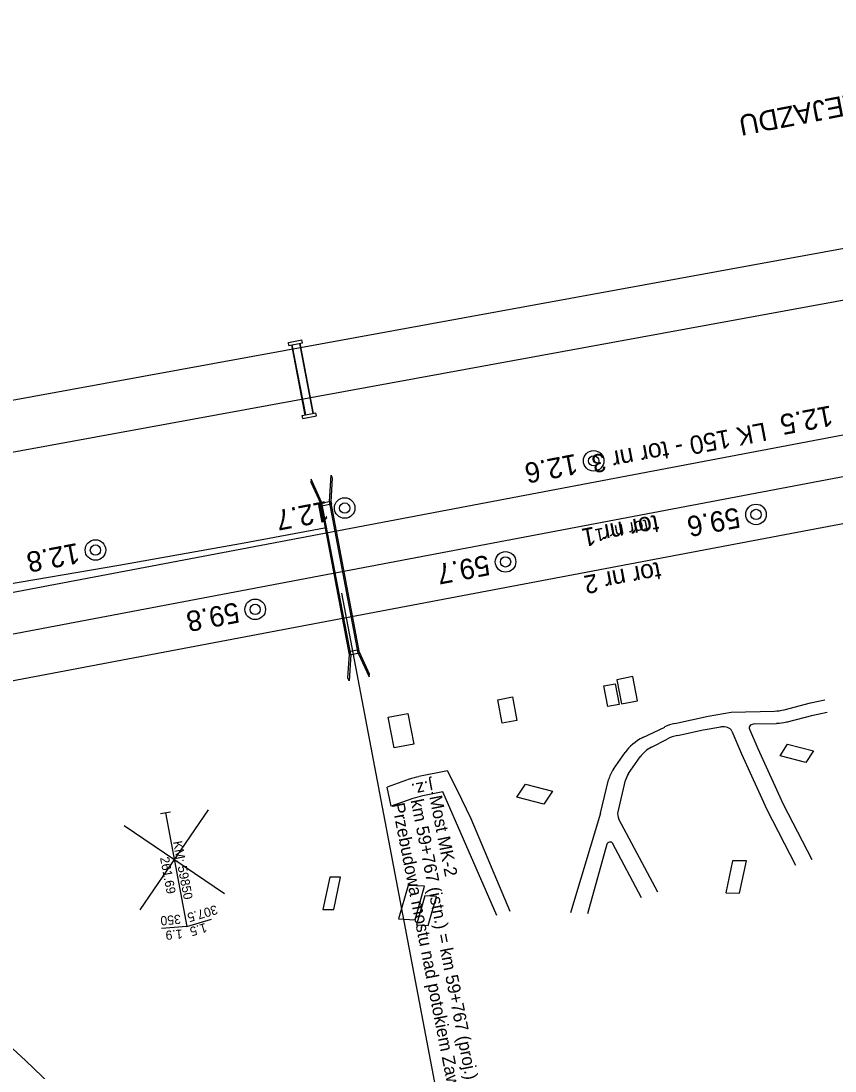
# Model space of a CAD drawing. Extents: x 6541740 to 6566395, y 5525066 to 5530361.
# Drawn here: x 6557595.3 to 6557675.1, y 5526197.9 to 5526300.9 of the extents above; entities that cross this region are included whole.
import ezdxf

# ---------------------------------------------------------------- set-up
doc = ezdxf.new("R2010")
doc.units = 0
for name, color, linetype in [('Domyślna', 7, 'Continuous'), ('ps_wymiarowanie', 7, 'Continuous'), ('TOR_PRZEK_P-komponent', 7, 'Continuous'), ('TOR_PRZEK_P-teren istniejacy', 7, 'Continuous'), ('TOR_PRZEK_P-uklad odniesienia', 7, 'Continuous'), ('TOR_PS_ODW-odwodnienie liniowe', 7, 'Continuous'), ('TOR_PS_ODW-osadniki', 7, 'Continuous'), ('TOR_PS_OPIS_O-opisy odwodnienia', 7, 'Continuous'), ('TOR_PS_OPIS_T-opis geometrii-wzdluz_cz torowa', 7, 'Continuous'), ('TOR_PS_OPIS_T-symbole geometrii', 7, 'Continuous'), ('TOR_PS_T-rowy otwarte nieumocnione', 7, 'Continuous'), ('TOR_PS_T-wypelnienia', 7, 'Continuous'), ('TOR_RAMKI-ramka+tabelka 1', 7, 'Continuous'), ('TOR_W-warstwa dodatkowa 2', 7, 'Continuous')]:
    doc.layers.add(name, color=color, linetype=linetype)

# ---------------------------------------------------------------- blocks, each defined once
blk = doc.blocks.new('4010_1')
at = {"layer": 'Domyślna'}
for radius in [0.75, 0.375]:
    blk.add_circle((0, 0), radius, dxfattribs=at)

msp = doc.modelspace()

# ---------------------------------------------------------------- linework, layer by layer
at = {"layer": 'ps_wymiarowanie'}
for points in [[(6557653.93, 5526233.88), (6557652.83, 5526233.67), (6557652.44, 5526235.71), (6557653.54, 5526235.92)], [(6557653.93, 5526233.88), (6557652.83, 5526233.67), (6557652.44, 5526235.71), (6557653.54, 5526235.92)], [(6557654.16, 5526233.94), (6557655.74, 5526234.24), (6557655.29, 5526236.61), (6557653.71, 5526236.31)], [(6557654.16, 5526233.94), (6557655.74, 5526234.24), (6557655.29, 5526236.61), (6557653.71, 5526236.31)], [(6557643.91, 5526232.32), (6557642.46, 5526232.05), (6557642.02, 5526234.35), (6557643.47, 5526234.63)], [(6557643.91, 5526232.32), (6557642.46, 5526232.05), (6557642.02, 5526234.35), (6557643.47, 5526234.63)], [(6557633.78, 5526229.99), (6557631.86, 5526229.63), (6557631.29, 5526232.63), (6557633.21, 5526233)], [(6557633.78, 5526229.99), (6557631.86, 5526229.63), (6557631.29, 5526232.63), (6557633.21, 5526233)], [(6557672.99, 5526229.35), (6557672.26, 5526228.2), (6557669.72, 5526228.84), (6557670.45, 5526229.98)], [(6557672.99, 5526229.35), (6557672.26, 5526228.2), (6557669.72, 5526228.84), (6557670.45, 5526229.98)], [(6557647.39, 5526225.38), (6557646.55, 5526224.09), (6557643.89, 5526224.78), (6557644.73, 5526226.07)], [(6557647.39, 5526225.38), (6557646.55, 5526224.09), (6557643.89, 5526224.78), (6557644.73, 5526226.07)], [(6557665.06, 5526218.56), (6557664.39, 5526215.4), (6557665.75, 5526215.38), (6557666.42, 5526218.54)], [(6557665.06, 5526218.56), (6557664.39, 5526215.4), (6557665.75, 5526215.38), (6557666.42, 5526218.54)], [(6557625.54, 5526216.95), (6557624.87, 5526213.78), (6557625.94, 5526213.77), (6557626.61, 5526216.93)], [(6557625.54, 5526216.95), (6557624.87, 5526213.78), (6557625.94, 5526213.77), (6557626.61, 5526216.93)], [(6557633.23, 5526216.14), (6557632.29, 5526212.86), (6557633.91, 5526212.77), (6557634.85, 5526216.06)], [(6557633.23, 5526216.14), (6557632.29, 5526212.86), (6557633.91, 5526212.77), (6557634.85, 5526216.06)], [(6557634.86, 5526215.12), (6557634.05, 5526212.25), (6557635.19, 5526212.19), (6557636.01, 5526215.06)], [(6557634.86, 5526215.12), (6557634.05, 5526212.25), (6557635.19, 5526212.19), (6557636.01, 5526215.06)]]:
    msp.add_lwpolyline(points, close=True, dxfattribs=at)
for centre, major_axis, start_param, end_param in [((6557664.02, 5526230.98), (0.983, 0.186), 0.157738, 1.538796), ((6557664.02, 5526230.98), (0.983, 0.186), 0.157738, 1.538796), ((6557635.03, 5526223.38), (-4.91, -0.93), 4.733349, 4.92591), ((6557635.03, 5526223.38), (-4.91, -0.93), 4.733349, 4.92591), ((6557655.77, 5526223.3), (-1.97, -0.37), 5.977994, 6.497958), ((6557655.77, 5526223.3), (-1.97, -0.37), 5.977994, 6.497958), ((6557653.01, 5526220.17), (0.295, 0.056), 0.214772, 2.80954), ((6557653.01, 5526220.17), (0.295, 0.056), 0.214772, 2.80954)]:
    msp.add_ellipse(centre, major_axis=major_axis, ratio=0.7, start_param=start_param, end_param=end_param, dxfattribs=at)
at = {"layer": 'TOR_PRZEK_P-komponent'}
for p, q in [((6557431.34, 5526213.97), (6557890.08, 5526300.92)), ((6557887.09, 5526296.24), (6557489.21, 5526220.82)), ((6557816.59, 5526278.29), (6557431.96, 5526205.38))]:
    msp.add_line(p, q, dxfattribs=at)
msp.add_ellipse((6557557.71, 5526118.36), major_axis=(-19.26, 100.03), ratio=0.728859, start_param=4.490747, end_param=6.139872, dxfattribs=at)
at = {"layer": 'TOR_PRZEK_P-uklad odniesienia'}
for p, q in [((6557606.96, 5526213.74), (6557613.65, 5526223.56)), ((6557606.96, 5526213.74), (6557613.65, 5526223.56)), ((6557615.21, 5526215.3), (6557605.39, 5526221.99)), ((6557615.21, 5526215.3), (6557605.39, 5526221.99))]:
    msp.add_line(p, q, dxfattribs=at)
at = {"layer": 'TOR_PS_ODW-osadniki'}
for p, q in [((6557609.93, 5526223.33), (6557608.94, 5526223.15)), ((6557609.93, 5526223.33), (6557608.94, 5526223.15)), ((6557609.44, 5526223.24), (6557611.54, 5526212.11)), ((6557609.44, 5526223.24), (6557611.54, 5526212.11)), ((6557611.54, 5526212.11), (6557609.04, 5526211.89)), ((6557611.54, 5526212.11), (6557609.04, 5526211.89)), ((6557611.54, 5526212.11), (6557613.95, 5526212.82)), ((6557611.54, 5526212.11), (6557613.95, 5526212.82))]:
    msp.add_line(p, q, dxfattribs=at)
at = {"layer": 'TOR_PS_OPIS_T-opis geometrii-wzdluz_cz torowa'}
msp.add_line((6557626.71, 5526244.81), (6557636.41, 5526193.65), dxfattribs=at)
at = {"layer": 'TOR_PS_OPIS_T-symbole geometrii'}
for p, q in [((6557575.4, 5526260.25), (6557710.12, 5526284.9)), ((6557575.4, 5526260.25), (6557710.12, 5526284.9)), ((6557579.2, 5526255.86), (6557711.04, 5526279.98)), ((6557579.2, 5526255.86), (6557711.04, 5526279.98))]:
    msp.add_line(p, q, dxfattribs=at)
at = {"layer": 'TOR_PS_T-rowy otwarte nieumocnione'}
msp.add_lwpolyline([(6557625.04, 5526251.19), (6557617.14, 5526249.7), (6557604.84, 5526247.52), (6557592.55, 5526245.41), (6557580.12, 5526243.33)], dxfattribs=at)
msp.add_lwpolyline([(6557625.04, 5526251.19), (6557617.14, 5526249.7), (6557604.84, 5526247.52), (6557592.55, 5526245.41), (6557580.12, 5526243.33)], dxfattribs=at)
at = {"layer": 'TOR_PS_T-wypelnienia'}
for p, q in [((6557656.27, 5526230.65), (6557658.4, 5526231.67)), ((6557656.27, 5526230.65), (6557658.4, 5526231.67)), ((6557653.37, 5526227.52), (6557654.51, 5526229.17)), ((6557653.37, 5526227.52), (6557654.51, 5526229.17)), ((6557652.11, 5526223.22), (6557652.9, 5526226.5)), ((6557652.11, 5526223.22), (6557652.9, 5526226.5)), ((6557631.57, 5526223.9), (6557631.17, 5526225.78)), ((6557631.57, 5526223.9), (6557631.17, 5526225.78)), ((6557641.92, 5526213.17), (6557636.63, 5526225.3)), ((6557641.92, 5526213.17), (6557636.63, 5526225.3)), ((6557652.11, 5526223.22), (6557649.17, 5526213.45)), ((6557652.11, 5526223.22), (6557649.17, 5526213.45)), ((6557656.14, 5526214.91), (6557653.28, 5526220.27)), ((6557656.14, 5526214.91), (6557653.28, 5526220.27)), ((6557652.71, 5526220.19), (6557650.82, 5526213.36)), ((6557652.71, 5526220.19), (6557650.82, 5526213.36))]:
    msp.add_line(p, q, dxfattribs=at)
for points in [[(6557670.11, 5526233.37), (6557672.71, 5526234.04), (6557674.1, 5526234.33)], [(6557670.11, 5526233.37), (6557672.71, 5526234.04), (6557674.1, 5526234.33)], [(6557659.4, 5526232.03), (6557662.68, 5526232.75), (6557664.92, 5526233.13), (6557669.16, 5526233.23)], [(6557659.4, 5526232.03), (6557662.68, 5526232.75), (6557664.92, 5526233.13), (6557669.16, 5526233.23)], [(6557670.33, 5526232.16), (6557672.95, 5526232.84), (6557674.33, 5526233.13)], [(6557670.33, 5526232.16), (6557672.95, 5526232.84), (6557674.33, 5526233.13)], [(6557659.65, 5526230.84), (6557662.17, 5526231.39), (6557662.17, 5526231.39), (6557663.92, 5526231.68)], [(6557659.65, 5526230.84), (6557662.17, 5526231.39), (6557662.17, 5526231.39), (6557663.92, 5526231.68)], [(6557667.23, 5526231.98), (6557669.38, 5526232.03)], [(6557667.23, 5526231.98), (6557669.38, 5526232.03)], [(6557664.97, 5526231.27), (6557665.93, 5526229.05), (6557668.41, 5526223.59), (6557671.24, 5526218.12)], [(6557664.97, 5526231.27), (6557665.93, 5526229.05), (6557668.41, 5526223.59), (6557671.24, 5526218.12)], [(6557666.71, 5526231.47), (6557667.55, 5526229.55), (6557670.01, 5526224.11), (6557672.83, 5526218.67)], [(6557666.71, 5526231.47), (6557667.55, 5526229.55), (6557670.01, 5526224.11), (6557672.83, 5526218.67)], [(6557657.12, 5526229.69), (6557658.65, 5526230.48)], [(6557657.12, 5526229.69), (6557658.65, 5526230.48)], [(6557654.86, 5526227.1), (6557656, 5526228.75)], [(6557654.86, 5526227.1), (6557656, 5526228.75)], [(6557633.35, 5526226.55), (6557631.17, 5526225.78)], [(6557633.35, 5526226.55), (6557631.17, 5526225.78)], [(6557643.25, 5526213.58), (6557639.4, 5526222.65), (6557638.04, 5526225.51), (6557637.1, 5526227.38), (6557634.28, 5526226.8)], [(6557643.25, 5526213.58), (6557639.4, 5526222.65), (6557638.04, 5526225.51), (6557637.1, 5526227.38), (6557634.28, 5526226.8)], [(6557653.82, 5526223.36), (6557654.56, 5526226.45)], [(6557653.82, 5526223.36), (6557654.56, 5526226.45)], [(6557633.71, 5526224.65), (6557631.57, 5526223.9)], [(6557633.71, 5526224.65), (6557631.57, 5526223.9)], [(6557636.63, 5526225.3), (6557636.63, 5526225.3), (6557636.63, 5526225.3), (6557634.68, 5526224.91)], [(6557636.63, 5526225.3), (6557636.63, 5526225.3), (6557636.63, 5526225.3), (6557634.68, 5526224.91)], [(6557657.72, 5526215.46), (6557653.91, 5526222.64)], [(6557657.72, 5526215.46), (6557653.91, 5526222.64)]]:
    msp.add_lwpolyline(points, dxfattribs=at)
for centre, major_axis, start_param, end_param in [((6557669.45, 5526235.37), (2.95, 0.56), 4.483771, 4.806258), ((6557669.45, 5526235.37), (2.95, 0.56), 4.483771, 4.806258), ((6557659.91, 5526229.99), (-2.95, -0.56), 4.753113, 5.11399), ((6557659.91, 5526229.99), (-2.95, -0.56), 4.753113, 5.11399), ((6557667.18, 5526231.62), (-0.491, -0.093), 4.483771, 6.440923), ((6557667.18, 5526231.62), (-0.491, -0.093), 4.483771, 6.440923), ((6557669.67, 5526234.17), (2.95, 0.56), 4.483771, 4.806258), ((6557669.67, 5526234.17), (2.95, 0.56), 4.483771, 4.806258), ((6557658.63, 5526228.01), (-4.62, -0.87), 5.11399, 5.666364), ((6557658.63, 5526228.01), (-4.62, -0.87), 5.11399, 5.666364), ((6557660.16, 5526228.8), (-2.95, -0.56), 4.753113, 5.11399), ((6557660.16, 5526228.8), (-2.95, -0.56), 4.753113, 5.11399), ((6557658.63, 5526228.01), (-2.95, -0.56), 5.11399, 5.666364), ((6557658.63, 5526228.01), (-2.95, -0.56), 5.11399, 5.666364), ((6557657.49, 5526226.36), (-4.62, -0.87), 5.666364, 5.977994), ((6557657.49, 5526226.36), (-4.62, -0.87), 5.666364, 5.977994), ((6557657.49, 5526226.36), (-2.95, -0.56), 5.666364, 5.977994), ((6557657.49, 5526226.36), (-2.95, -0.56), 5.666364, 5.977994), ((6557635.38, 5526221.48), (-4.91, -0.93), 4.722835, 4.92591), ((6557635.38, 5526221.48), (-4.91, -0.93), 4.722835, 4.92591)]:
    msp.add_ellipse(centre, major_axis=major_axis, ratio=0.7, start_param=start_param, end_param=end_param, dxfattribs=at)
at = {"layer": 'TOR_W-warstwa dodatkowa 2'}
for p, q in [((6557621.79, 5526269.15), (6557623.09, 5526262.27)), ((6557621.79, 5526269.15), (6557623.09, 5526262.27)), ((6557623.94, 5526262.43), (6557622.64, 5526269.31)), ((6557623.94, 5526262.43), (6557622.64, 5526269.31)), ((6557627.48, 5526238.75), (6557624.66, 5526253.64)), ((6557627.48, 5526238.75), (6557624.66, 5526253.64)), ((6557627.6, 5526238.77), (6557624.78, 5526253.66)), ((6557627.6, 5526238.77), (6557624.78, 5526253.66)), ((6557628.34, 5526238.91), (6557625.52, 5526253.8)), ((6557628.34, 5526238.91), (6557625.52, 5526253.8)), ((6557628.46, 5526238.94), (6557625.64, 5526253.82)), ((6557628.46, 5526238.94), (6557625.64, 5526253.82))]:
    msp.add_line(p, q, dxfattribs=at)
for points in [[(6557621.54, 5526269.1), (6557621.49, 5526269.4), (6557622.82, 5526269.65)], [(6557621.54, 5526269.1), (6557621.49, 5526269.4), (6557622.82, 5526269.65)], [(6557622.88, 5526269.36), (6557622.82, 5526269.65)], [(6557622.88, 5526269.36), (6557622.82, 5526269.65)], [(6557621.54, 5526269.1), (6557622.88, 5526269.36)], [(6557621.54, 5526269.1), (6557622.88, 5526269.36)], [(6557621.84, 5526269.16), (6557623.15, 5526262.28)], [(6557621.84, 5526269.16), (6557623.15, 5526262.28)], [(6557622.58, 5526269.3), (6557623.89, 5526262.42)], [(6557622.58, 5526269.3), (6557623.89, 5526262.42)], [(6557622.85, 5526262.23), (6557624.19, 5526262.48)], [(6557622.85, 5526262.23), (6557624.19, 5526262.48)], [(6557624.24, 5526262.18), (6557624.19, 5526262.48)], [(6557624.24, 5526262.18), (6557624.19, 5526262.48)], [(6557622.9, 5526261.93), (6557622.85, 5526262.23)], [(6557622.9, 5526261.93), (6557622.85, 5526262.23)], [(6557622.9, 5526261.93), (6557624.24, 5526262.18)], [(6557622.9, 5526261.93), (6557624.24, 5526262.18)], [(6557625.52, 5526253.8), (6557625.67, 5526256.36), (6557625.79, 5526256.09), (6557625.66, 5526253.76)], [(6557625.52, 5526253.8), (6557625.67, 5526256.36), (6557625.79, 5526256.09), (6557625.66, 5526253.76)], [(6557624.78, 5526253.66), (6557623.71, 5526255.99), (6557623.69, 5526255.7), (6557624.67, 5526253.57)], [(6557624.78, 5526253.66), (6557623.71, 5526255.99), (6557623.69, 5526255.7), (6557624.67, 5526253.57)], [(6557627.6, 5526238.77), (6557627.46, 5526236.21), (6557627.33, 5526236.48), (6557627.47, 5526238.81)], [(6557627.6, 5526238.77), (6557627.46, 5526236.21), (6557627.33, 5526236.48), (6557627.47, 5526238.81)], [(6557628.34, 5526238.91), (6557629.42, 5526236.58), (6557629.43, 5526236.87), (6557628.45, 5526239)], [(6557628.34, 5526238.91), (6557629.42, 5526236.58), (6557629.43, 5526236.87), (6557628.45, 5526239)]]:
    msp.add_lwpolyline(points, dxfattribs=at)
for points in [[(6557624.66, 5526253.64), (6557625.64, 5526253.82), (6557625.7, 5526253.53), (6557624.72, 5526253.34)], [(6557624.66, 5526253.64), (6557625.64, 5526253.82), (6557625.7, 5526253.53), (6557624.72, 5526253.34)], [(6557627.48, 5526238.75), (6557628.46, 5526238.94), (6557628.41, 5526239.23), (6557627.43, 5526239.05)], [(6557627.48, 5526238.75), (6557628.46, 5526238.94), (6557628.41, 5526239.23), (6557627.43, 5526239.05)]]:
    msp.add_lwpolyline(points, close=True, dxfattribs=at)

# ---------------------------------------------------------------- block references
at = {"layer": 'TOR_RAMKI-ramka+tabelka 1', "xscale": 1.345963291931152, "yscale": 1.345963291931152}
for p in [(6557651.43, 5526257.78), (6557627.01, 5526253.15), (6557667.36, 5526252.52), (6557602.56, 5526249.03), (6557642.79, 5526247.87), (6557618.23, 5526243.21)]:
    msp.add_blockref('4010_1', p, dxfattribs=at)

# ---------------------------------------------------------------- texts
at = {"layer": 'TOR_PRZEK_P-teren istniejacy'}
for s, height, rotation, p in [('LIKWIDACJA PRZEJAZDU', 2, 190.9433, (6557697.48, 5526297.79)), ('j.z.', 1.251, 190.8742, (6557635.55, 5526226.46))]:
    msp.add_text(s, height=height, rotation=rotation, dxfattribs=at).set_placement(p)
at = {"layer": 'TOR_PS_ODW-odwodnienie liniowe'}
for s, p in [('LK 150 - tor nr 3', (6557668.21, 5526261.56)), ('tor nr 1', (6557657.64, 5526252.51)), ('tor nr 2', (6557657.85, 5526247.89))]:
    msp.add_text(s, height=1.8, rotation=190.7332, dxfattribs=at).set_placement(p)
at = {"layer": 'TOR_PS_ODW-osadniki'}
for s, rotation, p in [('KM: 59850', 280.7216, (6557610.16, 5526220.41)), ('KM: 59850', 280.7216, (6557610.16, 5526220.41)), ('261.69', 280.7216, (6557608.89, 5526218.85)), ('261.69', 280.7216, (6557608.89, 5526218.85)), ('307.5', 196.4322, (6557614.38, 5526214.22)), ('307.5', 196.4322, (6557614.38, 5526214.22)), ('350', 185.011, (6557610.9, 5526213.27)), ('350', 185.011, (6557610.9, 5526213.27)), ('1.5', 196.4322, (6557613.34, 5526212.46)), ('1.5', 196.4322, (6557613.34, 5526212.46)), ('1.9', 185.011, (6557611.07, 5526211.82)), ('1.9', 185.011, (6557611.07, 5526211.82))]:
    msp.add_text(s, height=0.9, rotation=rotation, dxfattribs=at).set_placement(p)
at = {"layer": 'TOR_PS_OPIS_O-opisy odwodnienia'}
msp.add_text('tor nr 1', height=1.25, rotation=190.7332, dxfattribs=at).set_placement((6557656.67, 5526252.05))
at = {"layer": 'TOR_PS_OPIS_T-opis geometrii-wzdluz_cz torowa'}
for s, p in [('km 59+767 (istn.) = km 59+767 (proj.)', (6557633.47, 5526224.47)), ('Most MK-2', (6557635.31, 5526224.84)), ('Przebudowa mostu nad potokiem Zawisna ', (6557631.63, 5526224.11))]:
    msp.add_text(s, height=1.25, rotation=281.1578, dxfattribs=at).set_placement(p)
at = {"layer": 'TOR_RAMKI-ramka+tabelka 1'}
for s, p in [('12.5', (6557674.69, 5526263.23)), ('12.6', (6557649.65, 5526258.48)), ('12.7', (6557625.24, 5526253.86)), ('59.6', (6557665.58, 5526253.23)), ('12.8', (6557600.79, 5526249.74)), ('59.7', (6557641.02, 5526248.57)), ('59.8', (6557616.46, 5526243.92))]:
    msp.add_text(s, height=2, rotation=190.7691, dxfattribs=at).set_placement(p)

doc.saveas('drawing.dxf')
